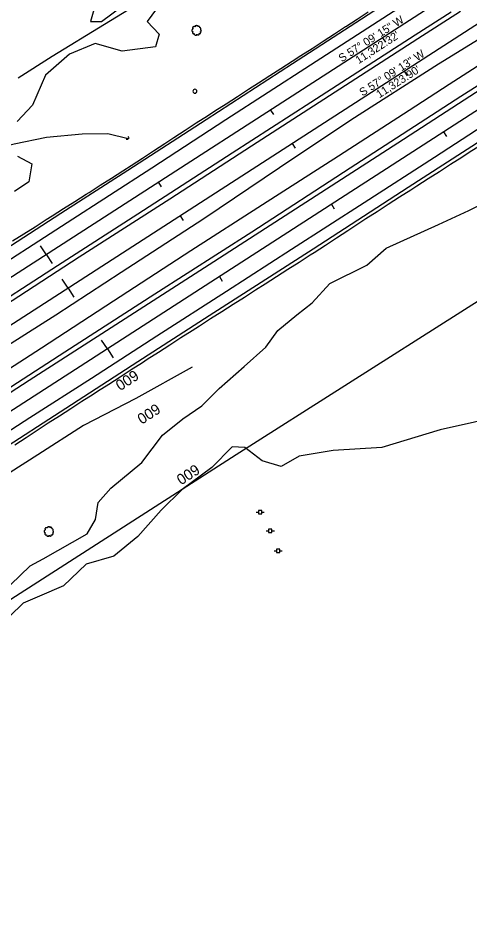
# Model space of a CAD drawing. Extents: x 1901471 to 1963503, y 756461 to 799997.
# Drawn here: x 1921706 to 1922045, y 767763 to 768444 of the extents above; entities that cross this region are included whole.
import ezdxf

# ---------------------------------------------------------------- set-up
doc = ezdxf.new("R2010")
doc.units = 0
for name, color, linetype in [('Default', 7, 'Continuous'), ('RD_DTM_BkLn1', 7, 'Continuous'), ('RD_EX_Bridge', 7, 'Continuous'), ('RD_EX_Fence_Other', 7, 'Continuous'), ('RD_EX_H2O', 7, 'Continuous'), ('RD_EX_Misc', 7, 'Continuous'), ('RD_EX_Road', 7, 'Continuous'), ('RD_EX_UT', 7, 'Continuous'), ('RD_EX_VEG', 7, 'Continuous'), ('RD_HC_Cl', 7, 'Continuous'), ('RD_HC_Data', 7, 'Continuous'), ('RD_HC_Data_Tic', 7, 'Continuous'), ('RD_HC_TX_Sta50', 7, 'Continuous')]:
    doc.layers.add(name, color=color, linetype=linetype)

# ---------------------------------------------------------------- blocks, each defined once
blk = doc.blocks.new('PP')
at = {"layer": 'RD_EX_UT'}
for p, q in [((2.490916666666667, 2.5090833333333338), (-2.5090833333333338, 2.5090833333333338)), ((-2.5090833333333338, 2.5090833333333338), (-2.5090833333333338, -2.490916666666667)), ((2.490916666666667, -2.490916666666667), (2.490916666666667, 2.5090833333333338)), ((-5.940166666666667, -0.053333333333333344), (-2.4710000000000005, -0.053333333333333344)), ((-2.5090833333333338, -2.490916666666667), (2.490916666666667, -2.490916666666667)), ((2.4194166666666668, -0.053333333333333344), (6.0598333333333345, -0.053333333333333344))]:
    blk.add_line(p, q, dxfattribs=at)
blk = doc.blocks.new('CB')
at = {"layer": 'Default'}
blk.add_lwpolyline([(0.10963681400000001, -0.126503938), (0.05457037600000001, -0.09475393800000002), (0, -0.06300393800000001), (0, 0), (0, 0.06300393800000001), (0.05457037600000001, 0.09475393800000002), (0.10963681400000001, 0.126503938)], dxfattribs=at)
blk = doc.blocks.new('POST')
at = {"layer": 'Default'}
for centre, start, end in [((7.776250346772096e-18, 0), 90.00000000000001, 270), ((-7.776250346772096e-18, 0), 270, 90)]:
    blk.add_arc(centre, 0.12700000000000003, start, end, dxfattribs=at)
blk = doc.blocks.new('T2')
at = {"layer": 'RD_EX_VEG'}
for points in [[(0.05233333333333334, 7.213166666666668), (-0.24750000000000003, 7.238166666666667), (-0.5723333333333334, 7.138166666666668), (-0.8222500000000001, 7.038250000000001), (-1.0471666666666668, 6.963250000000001), (-1.2720833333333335, 6.863250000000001), (-1.5719166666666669, 6.688416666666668), (-1.7968333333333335, 6.488416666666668), (-1.9218333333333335, 6.2385833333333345), (-1.9718333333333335, 6.013666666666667), (-2.0217500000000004, 5.738833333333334), (-2.0217500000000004, 5.563833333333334), (-2.146666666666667, 5.538833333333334), (-2.296666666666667, 5.563833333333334), (-2.5465000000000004, 5.638833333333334), (-2.796416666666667, 5.638833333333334), (-3.0463333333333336, 5.638833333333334), (-3.3961666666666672, 5.613833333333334), (-3.7460000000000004, 5.613833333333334), (-4.020833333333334, 5.563833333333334), (-4.345750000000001, 5.513916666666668), (-4.720583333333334, 5.389000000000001), (-5.0704166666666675, 5.264000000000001), (-5.37025, 5.014083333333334), (-5.620166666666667, 4.539333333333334), (-5.745166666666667, 4.189500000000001), (-5.895083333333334, 3.9395833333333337), (-5.745166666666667, 3.489833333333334), (-5.570166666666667, 3.139916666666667), (-5.545250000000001, 2.9400000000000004), (-5.470250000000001, 2.5152500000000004), (-5.37025, 2.2903333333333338), (-5.245333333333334, 2.0903333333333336), (-5.320250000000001, 2.065416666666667), (-5.695166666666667, 2.015416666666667), (-5.995000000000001, 1.9155000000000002), (-6.419833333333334, 1.6905833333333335), (-6.644750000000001, 1.465666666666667), (-6.744750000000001, 1.1407500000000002), (-6.769666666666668, 0.7909166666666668), (-6.869583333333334, 0.5910833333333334), (-6.944583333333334, 0.3161666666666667), (-6.969583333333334, 0.2411666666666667), (-7.019583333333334, -0.08366666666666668), (-6.9195833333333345, -0.5335000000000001), (-6.894583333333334, -0.8833333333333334), (-6.769666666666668, -1.1082500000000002), (-6.619750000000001, -1.2830833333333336), (-6.444833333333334, -1.5330000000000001), (-6.045000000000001, -1.7579166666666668), (-5.7201666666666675, -1.8579166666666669), (-5.520250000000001, -1.8828333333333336), (-5.695166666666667, -2.382666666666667), (-5.745166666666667, -2.7325000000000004), (-5.870083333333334, -3.132333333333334), (-5.870083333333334, -3.2072500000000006), (-5.920000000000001, -3.682083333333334), (-5.770166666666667, -4.007000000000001), (-5.695166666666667, -4.38175), (-5.520250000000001, -4.606666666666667), (-5.245333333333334, -4.906583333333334), (-4.9205000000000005, -5.131416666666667), (-4.420666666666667, -5.256416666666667), (-4.020833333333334, -5.231416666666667), (-3.4460833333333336, -5.056500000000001), (-3.1962500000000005, -4.9815000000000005), (-3.2212500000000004, -5.156416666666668), (-3.1962500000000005, -5.531333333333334), (-3.1962500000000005, -5.956083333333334), (-3.0463333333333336, -6.280916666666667), (-2.946333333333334, -6.555833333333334), (-2.796416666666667, -6.805750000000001), (-2.4715000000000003, -7.030583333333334), (-2.07175, -7.1055833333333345), (-1.6469166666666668, -7.2555000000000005), (-1.1970833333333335, -7.330500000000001), (-0.6973333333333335, -7.355500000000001), (-0.09758333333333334, -7.205583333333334), (0.17725000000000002, -7.080583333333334), (0.27725000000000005, -6.905666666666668), (0.47716666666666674, -6.530833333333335), (0.4271666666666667, -6.3059166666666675), (0.4521666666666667, -5.706166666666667), (0.5520833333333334, -5.881166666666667), (0.7270833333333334, -6.231000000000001), (1.2268333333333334, -6.530833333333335), (1.626666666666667, -6.705750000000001), (2.101416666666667, -6.8557500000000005), (2.4013333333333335, -6.930666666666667), (2.8760833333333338, -6.8557500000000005), (3.2510000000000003, -6.780750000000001), (3.6257500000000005, -6.655750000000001), (3.9256666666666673, -6.380916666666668), (4.100583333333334, -6.106000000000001), (4.1505833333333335, -5.831166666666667), (4.2255, -5.456333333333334), (4.275500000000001, -5.281416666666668)], [(4.275500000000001, -5.281416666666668), (4.200583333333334, -5.106416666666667), (4.1505833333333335, -4.856583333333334), (4.2255, -4.881583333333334), (4.4004166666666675, -4.931583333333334), (4.675333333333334, -5.056500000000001), (4.900250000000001, -5.131416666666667), (5.225083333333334, -5.106416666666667), (5.500000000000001, -5.006500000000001), (5.949750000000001, -4.731583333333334), (6.224666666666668, -4.256833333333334), (6.499500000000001, -3.8570000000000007), (6.5745000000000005, -3.5321666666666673), (6.524500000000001, -3.3072500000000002), (6.499500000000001, -2.8075000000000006), (6.299583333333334, -2.5575833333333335), (6.249583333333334, -2.432666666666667), (6.1496666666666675, -2.0328333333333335), (6.224666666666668, -1.9828333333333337), (6.499500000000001, -1.9328333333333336), (6.874333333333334, -1.8079166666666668), (7.149250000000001, -1.6830000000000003), (7.374166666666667, -1.5080000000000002), (7.449083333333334, -1.2830833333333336), (7.424166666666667, -0.8833333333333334), (7.4740833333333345, -0.48350000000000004), (7.399166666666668, -0.3335), (7.299166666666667, -0.1836666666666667), (7.224166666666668, 0.016333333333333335), (7.074250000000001, 0.16616666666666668), (6.974333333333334, 0.3161666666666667), (6.874333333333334, 0.41608333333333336), (6.749416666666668, 0.5660833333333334), (6.5745000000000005, 0.6910000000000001), (6.424583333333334, 0.7410000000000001), (6.374583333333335, 0.8909166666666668), (6.524500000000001, 1.0908333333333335), (6.5745000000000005, 1.1907500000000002), (6.599416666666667, 1.4156666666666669), (6.824416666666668, 1.7655000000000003), (6.874333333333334, 2.1653333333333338), (6.824416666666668, 2.590166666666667), (6.774416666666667, 2.8650833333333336), (6.624416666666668, 3.139916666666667), (6.424583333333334, 3.3898333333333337), (6.299583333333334, 3.5647500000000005), (6.124666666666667, 3.689666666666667), (5.799833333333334, 3.814666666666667), (5.549916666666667, 3.864583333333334), (5.200083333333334, 3.864583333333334), (5.000166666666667, 3.9145833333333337), (5.025166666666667, 3.964583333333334), (5.025166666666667, 4.1145000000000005), (5.025166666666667, 4.389416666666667), (4.950166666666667, 4.839166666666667), (4.800250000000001, 5.339), (4.800250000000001, 5.364000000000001), (4.7002500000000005, 5.613833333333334), (4.475416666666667, 5.813750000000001), (4.3005, 5.913666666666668), (4.100583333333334, 6.038666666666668), (3.850666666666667, 6.063666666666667), (3.5508333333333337, 6.063666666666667), (3.2759166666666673, 6.013666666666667), (3.0760000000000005, 5.913666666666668), (2.9010833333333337, 5.788750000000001), (2.8260833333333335, 5.938666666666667), (2.726166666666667, 6.2385833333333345), (2.676166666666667, 6.3885000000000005), (2.52625, 6.563416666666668), (2.301416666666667, 6.7633333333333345), (1.8515000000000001, 6.888250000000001), (1.2268333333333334, 6.813333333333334), (0.9269166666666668, 6.613416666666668), (0.7770000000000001, 6.438500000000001), (0.7270833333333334, 6.563416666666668), (0.5270833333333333, 6.7633333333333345), (0.4271666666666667, 6.938250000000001), (0.25225000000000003, 7.063250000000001), (0.10233333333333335, 7.163166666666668), (0.0023333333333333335, 7.213166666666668)]]:
    blk.add_spline(points, degree=3, dxfattribs=at)

msp = doc.modelspace()

# ---------------------------------------------------------------- linework, layer by layer
at = {"layer": 'RD_DTM_BkLn1'}
for points in [[(1921702.0325804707, 768276.8535123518), (1921710.4709601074, 768282.2178863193), (1921718.909339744, 768287.5822602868), (1921727.3477193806, 768292.9466342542), (1921731.8171025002, 768295.7878719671), (1921740.2599253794, 768301.1451914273), (1921748.702748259, 768306.5025108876), (1921757.1455711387, 768311.8598303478), (1921759.382029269, 768313.2789553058), (1921767.7988570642, 768318.6785907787), (1921776.2156848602, 768324.078226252), (1921784.6325126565, 768329.4778617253), (1921790.9871474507, 768333.5545414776), (1921799.3494040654, 768339.0381855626), (1921807.7116606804, 768344.5218296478), (1921816.073917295, 768350.0054737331), (1921822.9866495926, 768354.5385758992), (1921831.390974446, 768359.9563502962), (1921839.7952992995, 768365.3741246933), (1921848.1996241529, 768370.7918990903), (1921853.7715041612, 768374.3837627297), (1921862.1754947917, 768379.8034185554), (1921870.5794854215, 768385.223074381), (1921878.9834760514, 768390.6427302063), (1921886.4637067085, 768395.4666617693), (1921894.8705730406, 768400.8818333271), (1921903.2774393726, 768406.2970048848), (1921911.6843057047, 768411.7121764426), (1921918.1514754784, 768415.8779181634), (1921926.543200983, 768421.3162207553), (1921934.9349264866, 768426.7545233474), (1921943.3266519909, 768432.1928259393), (1921951.7183774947, 768437.6311285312), (1921951.9006652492, 768437.7492610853), (1921960.30498777, 768443.1683631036), (1921968.7093102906, 768448.5874651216)], [(1921703.778226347, 768124.0183090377), (1921712.147177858, 768129.4917158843), (1921720.5161293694, 768134.9651227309), (1921728.847439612, 768140.4139116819), (1921737.258751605, 768145.8209375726), (1921745.6700635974, 768151.2279634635), (1921754.0813755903, 768156.6349893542), (1921762.492687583, 768162.0420152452), (1921765.783338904, 768164.1573376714), (1921774.1866545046, 768169.5770983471), (1921782.589970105, 768174.9968590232), (1921790.9932857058, 768180.4166196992), (1921799.3966013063, 768185.836380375), (1921803.0125687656, 768188.168516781), (1921811.4277778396, 768193.5706366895), (1921819.8429869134, 768198.9727565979), (1921828.2581959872, 768204.3748765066), (1921836.6734050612, 768209.7769964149), (1921842.1154621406, 768213.2705097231), (1921850.5431063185, 768218.6528002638), (1921858.9707504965, 768224.0350908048), (1921867.3983946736, 768229.4173813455), (1921875.8260388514, 768234.7996718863), (1921884.2536830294, 768240.1819624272), (1921891.5213706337, 768244.8234500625), (1921899.9423572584, 768250.2165194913), (1921908.3633438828, 768255.60958892), (1921916.7843305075, 768261.0026583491), (1921925.2053171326, 768266.3957277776), (1921928.179752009, 768268.3006510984), (1921936.5495909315, 768273.7725331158), (1921944.919429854, 768279.2444151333), (1921953.2892687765, 768284.7162971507), (1921961.659107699, 768290.1881791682), (1921966.940413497, 768293.6408958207), (1921975.341673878, 768299.0646902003), (1921983.7429342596, 768304.4884845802), (1921992.1441946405, 768309.91227896), (1922000.5454550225, 768315.3360733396), (1922005.143979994, 768318.3048485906), (1922013.571670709, 768323.687576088), (1922021.9993614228, 768329.0703035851), (1922030.4270521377, 768334.4530310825), (1922038.8547428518, 768339.8357585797), (1922044.3636746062, 768343.3542880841), (1922052.7474914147, 768348.8042527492)]]:
    msp.add_lwpolyline(points, dxfattribs=at)
at = {"layer": 'RD_EX_Fence_Other'}
for points in [[(1922967.6000000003, 769209.1900000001), (1922887.0100000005, 769156.7400000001), (1922785.0100000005, 769089.9200000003), (1922675.9200000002, 769019.4500000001), (1922577.7100000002, 768957.3), (1922554.8100000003, 768942.1100000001), (1922398.1200000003, 768841.3500000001), (1922136.4000000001, 768671.4500000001), (1922022.2600000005, 768597.4900000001), (1921921.3400000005, 768533.3400000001), (1921849.4700000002, 768487.5100000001), (1921731.8100000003, 768415.2100000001), (1921706.2500000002, 768398.8400000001)], [(1921110.7900000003, 767601.3900000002), (1921109.2600000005, 767622.0400000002), (1921196.1600000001, 767680.9100000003), (1921463.6600000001, 767858.3900000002), (1921595.6900000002, 767940.9200000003), (1921869.64, 768116.8), (1922122.4000000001, 768277.1500000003), (1922266.8400000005, 768373.7900000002), (1922394.4100000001, 768454.7500000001), (1922507.1200000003, 768527.4200000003), (1922756.1000000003, 768688.7700000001), (1922880.0600000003, 768768.9000000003), (1922970.5000000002, 768828.4600000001), (1923064.3800000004, 768888.4800000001), (1923170.7600000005, 768956.3500000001)], [(1921441.0100000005, 768019.0000000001), (1921406.2000000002, 767992.3600000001), (1921455.0200000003, 768023.57), (1921514.8000000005, 768062.0400000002), (1921573.7600000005, 768099.9100000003), (1921620.8000000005, 768130.2600000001), (1921669.8400000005, 768161.9400000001), (1921723.8000000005, 768196.81), (1921777.7800000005, 768232.06), (1921835.6800000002, 768269.6900000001), (1921889.3200000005, 768304.1000000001), (1921946.3300000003, 768340.83), (1921999.3200000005, 768374.9100000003), (1922029.4000000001, 768394.4000000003), (1922095.0300000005, 768436.7300000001), (1922149.9700000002, 768472.3), (1922221.9600000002, 768518.7200000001), (1922293.8700000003, 768565.05), (1922344.4800000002, 768598.05), (1922306.2700000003, 768578.0200000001)], [(1921709.0100000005, 768400.6000000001), (1921706.2500000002, 768398.8400000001)], [(1921709.0100000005, 768400.6000000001), (1921706.2500000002, 768398.8400000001)]]:
    msp.add_lwpolyline(points, dxfattribs=at)
at = {"layer": 'RD_EX_H2O'}
for points in [[(1921153.7200000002, 767845.9000000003), (1921209.4700000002, 767881.3), (1921264.8100000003, 767918.1400000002), (1921318.3600000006, 767953.56), (1921372.2600000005, 767990.4900000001), (1921404.2100000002, 768011.07), (1921455.4700000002, 768044.2800000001), (1921493.9600000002, 768067.9900000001), (1921541.9900000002, 768098.06), (1921587.6800000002, 768127.0000000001), (1921634.5600000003, 768157.6800000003), (1921687.7600000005, 768191.8500000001), (1921734.4200000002, 768221.3600000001), (1921783.4100000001, 768253.5400000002), (1921845.39, 768293.6400000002), (1921902.1900000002, 768332.0000000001), (1921955.7500000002, 768367.7700000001), (1922021.3300000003, 768409.6100000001), (1922087.6300000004, 768450.3900000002)], [(1921788.7500000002, 768353.4700000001), (1921773.5600000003, 768357.0900000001), (1921754.2400000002, 768356.9200000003), (1921727.5200000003, 768354.4100000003), (1921703.3500000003, 768349.4000000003), (1921682.4100000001, 768344.56), (1921659.2500000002, 768342.3700000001)], [(1921836.6300000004, 768182.3400000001), (1921794.4200000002, 768158.6700000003), (1921755.2400000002, 768138.4000000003), (1921721.0400000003, 768116.4800000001), (1921688.2300000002, 768095.7000000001), (1921659.7200000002, 768077.31), (1921626.4500000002, 768055.7700000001), (1921591.2900000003, 768033.1200000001), (1921558.1700000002, 768013.5200000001), (1921529.3300000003, 767995.8700000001), (1921495.1200000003, 767973.0000000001), (1921457.9500000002, 767947.6000000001), (1921420.2300000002, 767922.4000000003), (1921347.4300000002, 767874.8800000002), (1921273.0200000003, 767827.5000000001), (1921213.8600000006, 767788.9400000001), (1921157.0200000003, 767750.58)]]:
    msp.add_lwpolyline(points, dxfattribs=at)
at = {"layer": 'RD_EX_Road'}
for points in [[(1921985.5700000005, 768457.3900000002), (1921911.8600000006, 768409.6800000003), (1921847.0800000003, 768367.6100000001), (1921788.4700000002, 768329.7500000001), (1921738.2000000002, 768297.4200000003), (1921686.7500000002, 768264.1700000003), (1921630.9300000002, 768228.0200000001), (1921582.4300000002, 768196.8400000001), (1921532.3400000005, 768164.4400000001), (1921483.7300000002, 768132.6800000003), (1921431.2300000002, 768099.1200000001), (1921385.5100000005, 768069.4700000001), (1921340.2300000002, 768040.4800000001), (1921280.1700000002, 768001.8), (1921242.2900000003, 767976.9200000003), (1921197.0400000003, 767947.8400000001), (1921150.7400000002, 767917.6500000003)], [(1921991.7500000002, 768451.55), (1921925.5000000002, 768408.7300000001), (1921861.8100000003, 768367.6000000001), (1921806.4400000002, 768331.4200000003), (1921742.9000000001, 768290.57), (1921675.5300000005, 768246.9500000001), (1921601.5700000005, 768199.3), (1921533.9700000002, 768155.6300000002), (1921468.5700000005, 768113.3800000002), (1921404.4000000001, 768071.9900000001), (1921346.3300000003, 768034.6800000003), (1921291.0900000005, 767998.7900000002), (1921234.7900000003, 767962.32), (1921178.2000000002, 767925.5900000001), (1921119.8100000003, 767887.9500000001)], [(1921155.4300000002, 767883.8900000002), (1921196.1200000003, 767910.2200000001), (1921243.4800000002, 767940.7400000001), (1921294.8000000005, 767973.9700000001), (1921356.2700000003, 768013.7200000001), (1921379.39, 768028.6400000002), (1921439.3800000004, 768067.1100000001), (1921500.1100000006, 768106.2600000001), (1921555.8200000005, 768142.0400000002), (1921615.8700000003, 768181.0300000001), (1921673.8500000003, 768218.4000000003), (1921735.7700000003, 768258.5200000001), (1921795.8400000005, 768297.2100000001), (1921866.6800000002, 768342.9100000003), (1921925.6800000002, 768381.05), (1922003.7700000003, 768431.4300000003), (1922030.7400000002, 768448.7900000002)], [(1921158.6100000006, 767882.2400000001), (1921202.8100000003, 767910.31), (1921253.5600000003, 767942.8900000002), (1921301.0000000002, 767973.2900000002), (1921358.6700000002, 768011.0200000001), (1921384.3100000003, 768027.6900000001), (1921429.6100000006, 768056.7000000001), (1921477.2900000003, 768087.6100000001), (1921527.4000000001, 768120.1900000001), (1921581.7400000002, 768155.4200000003), (1921634.8500000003, 768189.31), (1921690.0800000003, 768224.7600000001), (1921751.9000000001, 768264.9800000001), (1921819.9000000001, 768308.55), (1921881.1000000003, 768348.2500000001), (1921939.5600000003, 768385.9400000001), (1922005.9300000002, 768428.7000000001), (1922037.8200000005, 768449.2800000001)], [(1921132.6300000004, 767796.6800000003), (1921179.0500000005, 767826.6400000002), (1921237.6800000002, 767864.2700000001), (1921287.5600000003, 767896.4700000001), (1921339.0200000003, 767929.6100000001), (1921390.4100000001, 767962.8700000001), (1921478.7900000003, 768020.0000000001), (1921547.0700000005, 768064.0900000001), (1921580.5500000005, 768085.6800000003), (1921647.2600000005, 768128.9000000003), (1921714.5800000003, 768172.4500000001), (1921779.3800000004, 768214.32), (1921849.4800000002, 768259.3400000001), (1921921.9000000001, 768305.9500000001), (1921990.9400000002, 768350.56), (1922040.7200000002, 768382.7600000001), (1922083.2000000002, 768410.2600000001)], [(1921147.5000000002, 767810.2600000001), (1921187.0100000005, 767835.7400000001), (1921233.9900000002, 767866.3400000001), (1921273.7000000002, 767891.83), (1921327.3100000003, 767926.3400000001), (1921388.2500000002, 767965.2400000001), (1921459.1200000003, 768011.3), (1921513.6200000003, 768046.81), (1921569.7600000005, 768082.8600000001), (1921622.8100000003, 768117.2000000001), (1921678.5600000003, 768153.2600000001), (1921741.3400000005, 768193.7800000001), (1921808.8000000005, 768237.2800000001), (1921881.3100000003, 768283.81), (1921955.1800000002, 768331.5900000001), (1922038.1700000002, 768385.4600000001), (1922066.7900000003, 768403.6700000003)], [(1922054.7300000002, 768363.1300000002), (1922018.4600000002, 768339.4400000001), (1921965.5700000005, 768305.55), (1921911.2600000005, 768270.4800000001), (1921862.3500000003, 768239.0000000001), (1921810.0700000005, 768205.3600000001), (1921761.2300000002, 768173.8400000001), (1921715.0200000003, 768144.1400000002), (1921664.3500000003, 768111.56), (1921617.4100000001, 768081.05), (1921573.5800000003, 768052.7100000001), (1921531.7400000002, 768025.5000000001), (1921479.6800000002, 767991.9100000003), (1921404.1200000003, 767942.9900000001), (1921362.7100000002, 767916.1200000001), (1921311.8100000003, 767883.4500000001), (1921263.2100000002, 767852.1700000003), (1921224.4000000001, 767827.2800000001), (1921186.39, 767802.82), (1921145.7200000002, 767776.33)], [(1922054.0000000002, 768352.7900000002), (1921998.5900000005, 768316.8900000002), (1921927.4400000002, 768270.7800000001), (1921849.3400000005, 768220.83), (1921795.8400000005, 768186.2600000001), (1921742.0300000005, 768151.2300000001), (1921689.9500000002, 768117.6800000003), (1921623.3300000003, 768074.5000000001), (1921572.6600000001, 768041.7800000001), (1921524.8500000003, 768011.08), (1921477.6600000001, 767980.6800000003), (1921408.9100000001, 767936.3800000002), (1921343.9700000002, 767894.5100000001), (1921281.4700000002, 767854.2700000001), (1921237.0500000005, 767825.4200000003), (1921192.3600000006, 767796.6400000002), (1921152.7900000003, 767771.1200000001)]]:
    msp.add_lwpolyline(points, dxfattribs=at)
at = {"layer": 'RD_EX_VEG'}
for points in [[(1921763.9300000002, 768453.6800000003), (1921760.4700000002, 768441.3800000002), (1921768.6700000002, 768441.4500000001), (1921799.7200000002, 768464.7000000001)], [(1921809.8500000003, 768451.0300000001), (1921803.0200000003, 768441.5100000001), (1921812.0600000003, 768431.8800000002), (1921809.3100000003, 768422.4300000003), (1921784.3000000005, 768419.2900000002), (1921763.8400000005, 768424.9300000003), (1921744.7500000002, 768417.0000000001), (1921726.7400000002, 768401.33), (1921717.1000000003, 768378.6200000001), (1921705.4600000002, 768366.3400000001)], [(1921705.7100000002, 768340.4600000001), (1921716.3700000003, 768334.6900000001), (1921714.14, 768321.2600000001), (1921703.4500000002, 768314.05)], [(1921700.3600000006, 768019.08), (1921715.2800000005, 768033.2500000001), (1921724.9000000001, 768038.5900000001), (1921758.0200000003, 768057.3), (1921764.2800000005, 768068.0100000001), (1921766.1300000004, 768080.6800000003), (1921775.6200000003, 768091.4400000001), (1921798.9600000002, 768110.8), (1921814.4000000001, 768131.1300000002), (1921829.6700000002, 768143.3700000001), (1921844.0200000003, 768153.2300000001), (1921856.8300000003, 768166.2400000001), (1921875.6500000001, 768182.6800000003), (1921892.0100000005, 768197.1400000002), (1921900.9000000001, 768209.6800000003), (1921915.2300000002, 768221.5000000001), (1921926.5900000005, 768230.5100000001), (1921940.0000000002, 768245.0200000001), (1921967.5500000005, 768258.7700000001), (1921982.1900000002, 768271.4700000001), (1922021.4500000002, 768289.2900000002), (1922044.0600000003, 768299.6900000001), (1922061.2000000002, 768308.1100000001)], [(1922074.0500000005, 768146.7700000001), (1922022.6600000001, 768135.2600000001), (1921978.8500000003, 768121.9700000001), (1921942.2900000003, 768119.8400000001), (1921916.8200000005, 768115.3800000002), (1921903.4600000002, 768107.7800000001), (1921889.0800000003, 768112.08), (1921876.0900000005, 768121.9800000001), (1921866.7100000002, 768122.5400000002), (1921851.5000000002, 768107.06), (1921829.2900000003, 768090.56), (1921813.4600000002, 768074.9600000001), (1921795.8600000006, 768055.2000000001), (1921777.89, 768040.4300000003), (1921757.3000000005, 768034.4800000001), (1921740.1600000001, 768018.2400000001), (1921722.3100000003, 768010.4000000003), (1921709.89, 768005.2700000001), (1921689.7900000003, 767985.8)]]:
    msp.add_lwpolyline(points, dxfattribs=at)
at = {"layer": 'RD_HC_Cl'}
for p, q in [((1926729.5176193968, 771495.9286460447), (1917217.2707724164, 765354.9153898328)), ((1926745.7566169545, 771470.7766377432), (1917232.2344163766, 765328.8252854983)), ((1925391.9794752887, 770532.94101177), (1917300.1886650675, 765307.3052403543))]:
    msp.add_line(p, q, dxfattribs=at)
at = {"layer": 'RD_HC_Data_Tic'}
for p, q in [((1921979.4086856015, 768429.304913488), (1921981.5782107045, 768425.9443836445)), ((1921995.673788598, 768404.1124690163), (1921997.8433423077, 768400.7519576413)), ((1921895.3954395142, 768375.0667859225), (1921897.5649646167, 768371.706256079)), ((1922025.099928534, 768358.627981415), (1922027.2699386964, 768355.2677647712)), ((1921911.6610042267, 768349.8736262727), (1921913.8305579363, 768346.5131148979)), ((1921811.3821934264, 768320.828658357), (1921813.551718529, 768317.4681285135)), ((1921941.0945124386, 768304.3777273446), (1921943.2645226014, 768301.0175107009)), ((1921827.6482198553, 768295.6347835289), (1921829.817773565, 768292.2742721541)), ((1921727.3689473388, 768266.5905307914), (1921723.0298971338, 768273.3115904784)), ((1921727.3689473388, 768266.5905307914), (1921731.707997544, 768259.8694711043)), ((1921857.0890963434, 768250.1274732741), (1921859.2591065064, 768246.7672566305)), ((1921743.635435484, 768241.3959407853), (1921739.2963280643, 768248.116963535)), ((1921743.635435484, 768241.3959407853), (1921747.9745429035, 768234.6749180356)), ((1921773.0836802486, 768195.8772192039), (1921768.7436599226, 768202.5976524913)), ((1921773.0836802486, 768195.8772192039), (1921777.423700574, 768189.1567859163))]:
    msp.add_line(p, q, dxfattribs=at)

# ---------------------------------------------------------------- block references
at = {"layer": 'Default', "xscale": 0.5039370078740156, "yscale": 0.5039370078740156}
for p in [(1921887.64, 768073.4300000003), (1921895.2600000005, 768059.4900000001), (1921901.2000000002, 768044.4000000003)]:
    msp.add_blockref('PP', p, dxfattribs=at)
at = {"layer": 'RD_EX_Bridge', "xscale": 9.84251968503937, "yscale": 9.842519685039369, "rotation": 145.666739}
msp.add_blockref('CB', (1921788.7500000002, 768353.4700000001), dxfattribs=at)
at = {"layer": 'RD_EX_Misc', "xscale": 11.811023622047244, "yscale": 11.811023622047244}
msp.add_blockref('POST', (1921838.7300000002, 768389.1500000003), dxfattribs=at)
at = {"layer": 'RD_EX_VEG', "xscale": 0.4921259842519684, "yscale": 0.4921259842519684}
for p in [(1921839.8800000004, 768434.8400000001), (1921729.1600000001, 768059.0000000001)]:
    msp.add_blockref('T2', p, dxfattribs=at)

# ---------------------------------------------------------------- texts
at = {"layer": 'RD_HC_Data'}
for s, rotation, p in [('S 57%%d 09\' 15" W', 32.84589019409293, (1921948.8360457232, 768410.75780557)), ("11,322.32'", 32.84589019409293, (1921961.4528414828, 768409.3807772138)), ('S 57%%d 09\' 13" W', 32.84637793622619, (1921964.4374913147, 768385.136540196)), ("11,323.90'", 32.84637793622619, (1921977.0542987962, 768383.7596192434))]:
    msp.add_text(s, height=6.000000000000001, rotation=rotation, dxfattribs=at).set_placement(p)
at = {"layer": 'RD_HC_TX_Sta50'}
for rotation, p in [(212.8458901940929, (1921793.2837468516, 768180.5933216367)), (212.84637793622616, (1921809.5509670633, 768155.3992927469)), (212.85416067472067, (1921839.0108925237, 768109.8895255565))]:
    msp.add_text('600', height=8.000000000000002, rotation=rotation, dxfattribs=at).set_placement(p)

doc.saveas('drawing.dxf')
